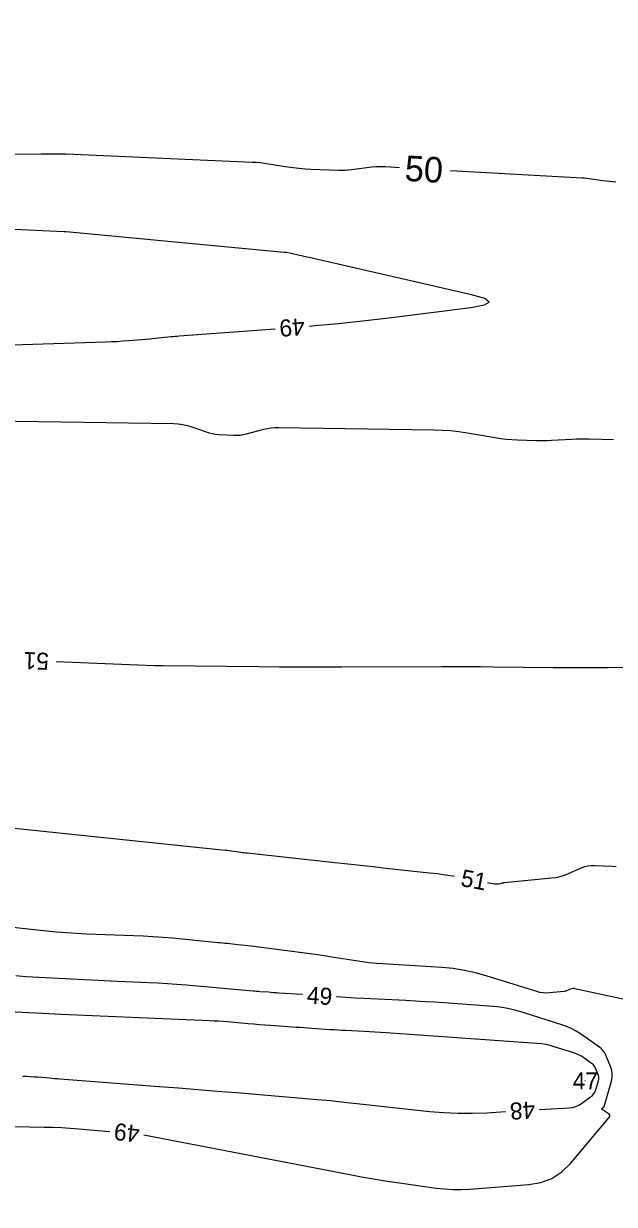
# Model space of a CAD drawing. Extents: x 2384780 to 2405861, y 547869 to 573706.
# Drawn here: x 2395561.7 to 2395631.1, y 552426.8 to 552565.6 of the extents above; entities that cross this region are included whole.
import ezdxf

# ---------------------------------------------------------------- set-up
doc = ezdxf.new("R2010")
doc.units = 0
for name, color, linetype in [('Old_Level_60', 7, 'Continuous'), ('Old_Level_61', 7, 'Continuous'), ('Old_Level_63', 7, 'Continuous')]:
    doc.layers.add(name, color=color, linetype=linetype)

msp = doc.modelspace()

# ---------------------------------------------------------------- linework, layer by layer
at = {"layer": 'Old_Level_60'}
for points in [[(2395595.2125, 552530.04325), (2395595.87525, 552530.097), (2395598.68225, 552530.3595), (2395601.4855, 552530.6565), (2395604.2855, 552530.98825), (2395614.22175, 552532.22725), (2395615.82325, 552532.5195), (2395616.36975, 552532.86525), (2395615.861, 552533.26425), (2395614.29725, 552533.717), (2395595.228, 552538.08775), (2395594.93825, 552538.15425), (2395594.6485, 552538.2205), (2395594.35875, 552538.287), (2395594.069, 552538.3535), (2395593.1225, 552538.57025), (2395592.91925, 552538.6135), (2395592.71475, 552538.64975), (2395592.50925, 552538.6795), (2395592.3025, 552538.7025), (2395566.6675, 552541.12325), (2395566.6405, 552541.12575), (2395566.61325, 552541.12775), (2395566.58625, 552541.1295), (2395566.55925, 552541.131), (2395566.441, 552541.1365), (2395566.43675, 552541.13675), (2395566.4325, 552541.137), (2395566.4285, 552541.13725), (2395566.42425, 552541.13725), (2395566.4105, 552541.13775), (2395566.40775, 552541.138), (2395566.40475, 552541.138), (2395566.40175, 552541.13825), (2395566.399, 552541.13825), (2395542.1655, 552542.25625)], [(2395557.84575, 552527.77475), (2395571.29625, 552528.1855), (2395571.9755, 552528.211), (2395572.65425, 552528.24625), (2395573.3325, 552528.29075), (2395574.01, 552528.34475), (2395576.48325, 552528.56), (2395576.827, 552528.5905), (2395577.17075, 552528.622), (2395577.51425, 552528.65475), (2395577.85775, 552528.6885), (2395578.9795, 552528.801), (2395579.22, 552528.82425), (2395579.4605, 552528.846), (2395579.70125, 552528.8665), (2395579.942, 552528.88525), (2395591.22475, 552529.731)], [(2395632.50475, 552489.88975), (2395630.35075, 552489.8645), (2395628.19675, 552489.8535), (2395626.04275, 552489.85675), (2395623.88875, 552489.8745), (2395616.8525, 552489.95525), (2395615.3445, 552489.9695), (2395613.83675, 552489.97825), (2395612.329, 552489.981), (2395610.821, 552489.97775), (2395599.048, 552489.9315), (2395596.5985, 552489.9265), (2395594.14925, 552489.931), (2395591.7, 552489.945), (2395589.251, 552489.9685), (2395578.023, 552490.09725), (2395577.92225, 552490.09825), (2395577.8215, 552490.0985), (2395577.72075, 552490.0985), (2395577.62, 552490.098), (2395577.29075, 552490.0955), (2395577.22025, 552490.0955), (2395577.14975, 552490.09625), (2395577.07925, 552490.09775), (2395577.00875, 552490.10025), (2395565.49775, 552490.5765)], [(2395554.15925, 552471.7), (2395585.339, 552468.44675), (2395585.59575, 552468.41875), (2395585.85225, 552468.38825), (2395586.10825, 552468.355), (2395586.364, 552468.31925), (2395587.199, 552468.1985), (2395587.378, 552468.17325), (2395587.55725, 552468.14975), (2395587.73675, 552468.12775), (2395587.91625, 552468.1075), (2395598.2535, 552466.97875), (2395599.7485, 552466.81575), (2395601.24375, 552466.65375), (2395602.73925, 552466.49225), (2395604.2345, 552466.3315), (2395609.38425, 552465.7795), (2395610.29725, 552465.67225), (2395611.20775, 552465.546), (2395612.115, 552465.40125), (2395612.2695, 552465.37325)], [(2395616.1995, 552464.6285), (2395617.0015, 552464.475), (2395617.11825, 552464.4585), (2395617.235, 552464.45375), (2395617.3515, 552464.46075), (2395617.46775, 552464.47925), (2395617.84775, 552464.55925), (2395617.92925, 552464.57525), (2395618.01125, 552464.58925), (2395618.0935, 552464.60075), (2395618.17625, 552464.61025), (2395623.68575, 552465.161), (2395624.2075, 552465.23375), (2395624.719, 552465.3465), (2395625.22, 552465.4995), (2395625.71025, 552465.69275), (2395627.295, 552466.38925), (2395627.63825, 552466.51725), (2395627.9895, 552466.603), (2395628.34825, 552466.64625), (2395628.71475, 552466.6475), (2395630.8405, 552466.53175), (2395631.29525, 552466.5)], [(2395594.44725, 552451.44425), (2395591.6425, 552451.6345), (2395591.339, 552451.65525), (2395591.0355, 552451.67625), (2395590.732, 552451.69725), (2395590.4285, 552451.71875), (2395589.437, 552451.78875), (2395589.2245, 552451.804), (2395589.01225, 552451.8205), (2395588.8, 552451.83775), (2395588.58775, 552451.856), (2395580.7805, 552452.5415), (2395579.67075, 552452.63275), (2395578.56, 552452.71175), (2395577.4485, 552452.77825), (2395576.336, 552452.83275), (2395572.701, 552452.99), (2395571.92225, 552453.02475), (2395571.1435, 552453.0615), (2395570.36475, 552453.10025), (2395569.58625, 552453.14125), (2395561.911, 552453.5545), (2395560.73325, 552453.645)], [(2395575.781, 552434.95525), (2395599.99175, 552430.287), (2395601.383, 552430.028), (2395602.77725, 552429.78675), (2395604.17425, 552429.5635), (2395605.5745, 552429.35775), (2395610.153, 552428.71525), (2395611.135, 552428.60425), (2395612.1185, 552428.546), (2395613.104, 552428.54075), (2395614.091, 552428.58875), (2395621.03425, 552429.1115), (2395622.45675, 552429.35175), (2395623.74775, 552429.849), (2395624.908, 552430.603), (2395625.937, 552431.614), (2395630.45775, 552436.9595), (2395630.552, 552437.11), (2395630.5695, 552437.2485), (2395630.51025, 552437.375), (2395630.37425, 552437.4895), (2395629.654, 552437.93725), (2395629.619, 552437.9665), (2395629.6065, 552437.9965), (2395629.61675, 552438.0275), (2395629.64975, 552438.05925), (2395629.79475, 552438.16375), (2395629.82325, 552438.188), (2395629.84675, 552438.216), (2395629.865, 552438.24725), (2395629.87825, 552438.28225), (2395630.74975, 552441.29475), (2395630.83725, 552441.723), (2395630.851, 552442.147), (2395630.7905, 552442.567), (2395630.65625, 552442.983), (2395630.097, 552444.33475), (2395629.96, 552444.61075), (2395629.78875, 552444.85925), (2395629.5835, 552445.0805), (2395629.34375, 552445.274), (2395627.10025, 552446.84675), (2395626.60975, 552447.16375), (2395626.09925, 552447.4405), (2395625.569, 552447.67725), (2395625.019, 552447.874), (2395620.3905, 552449.3345), (2395619.393, 552449.6175), (2395618.384, 552449.8405), (2395617.3635, 552450.00325), (2395616.33175, 552450.10625), (2395611.09025, 552450.474), (2395609.96675, 552450.55), (2395608.84325, 552450.6205), (2395607.71925, 552450.68525), (2395606.59475, 552450.7445), (2395601.66525, 552450.99175), (2395600.60925, 552451.04725), (2395599.55325, 552451.10725), (2395598.49775, 552451.17175), (2395598.43825, 552451.17575)], [(2395622.28525, 552437.935), (2395625.7955, 552438.145), (2395626.18625, 552438.19525), (2395626.55825, 552438.29825), (2395626.9115, 552438.454), (2395627.24575, 552438.66225), (2395628.3075, 552439.42875), (2395628.51625, 552439.60625), (2395628.6875, 552439.81), (2395628.82175, 552440.04), (2395628.91825, 552440.2965), (2395629.20875, 552441.30075), (2395629.2525, 552441.51475), (2395629.2595, 552441.72675), (2395629.22925, 552441.93675), (2395629.162, 552442.14475), (2395628.8825, 552442.82075), (2395628.814, 552442.95875), (2395628.72825, 552443.083), (2395628.6255, 552443.19375), (2395628.50575, 552443.2905), (2395627.384, 552444.077), (2395627.1385, 552444.2355), (2395626.88325, 552444.374), (2395626.61825, 552444.49225), (2395626.34325, 552444.59075), (2395624.0285, 552445.321), (2395623.52975, 552445.4625), (2395623.02525, 552445.574), (2395622.515, 552445.6555), (2395621.999, 552445.707), (2395604.2625, 552446.95175), (2395603.61075, 552446.99575), (2395602.95875, 552447.0365), (2395602.3065, 552447.07425), (2395601.65425, 552447.1085), (2395599.52275, 552447.2155), (2395599.066, 552447.2395), (2395598.6095, 552447.2655), (2395598.153, 552447.29325), (2395597.69675, 552447.32325), (2395595.54425, 552447.46925), (2395595.083, 552447.50075), (2395594.62175, 552447.5325), (2395594.1605, 552447.56475), (2395593.69925, 552447.597), (2395590.66425, 552447.8115), (2395590.014, 552447.85875), (2395589.364, 552447.90875), (2395588.71425, 552447.96175), (2395588.0645, 552448.01725), (2395585.6175, 552448.23225), (2395585.093, 552448.27525), (2395584.568, 552448.31275), (2395584.04275, 552448.34425), (2395583.517, 552448.36975), (2395566.07925, 552449.1245), (2395565.33625, 552449.15775), (2395564.59325, 552449.19275), (2395563.85025, 552449.22975), (2395563.1075, 552449.26875), (2395560.6505, 552449.401)], [(2395561.58275, 552441.8565), (2395562.01575, 552441.84375), (2395562.4485, 552441.82475), (2395562.881, 552441.799), (2395563.313, 552441.7665), (2395564.72375, 552441.6505), (2395565.026, 552441.62575), (2395565.3285, 552441.6015), (2395565.63075, 552441.57775), (2395565.93325, 552441.554), (2395577.599, 552440.655), (2395579.86625, 552440.47825), (2395582.1335, 552440.298), (2395584.4, 552440.11425), (2395586.6665, 552439.92675), (2395596.17025, 552439.13325), (2395596.70625, 552439.08675), (2395597.242, 552439.037), (2395597.7775, 552438.98375), (2395598.3125, 552438.9275), (2395600.05975, 552438.73775), (2395600.43425, 552438.697), (2395600.8085, 552438.6565), (2395601.183, 552438.61575), (2395601.5575, 552438.57525), (2395609.37425, 552437.7265), (2395611.05, 552437.58), (2395612.72775, 552437.504), (2395614.407, 552437.49875), (2395616.088, 552437.56425), (2395618.29225, 552437.696)], [(2395627.6225, 552441.31), (2395627.66275, 552441.30575), (2395627.66325, 552441.3055), (2395627.66375, 552441.3055), (2395627.66425, 552441.3055), (2395627.66475, 552441.3055), (2395627.667, 552441.30575), (2395627.66725, 552441.30575), (2395627.66725, 552441.30575), (2395627.66725, 552441.30575), (2395627.6675, 552441.30575), (2395627.66775, 552441.306), (2395627.66775, 552441.306), (2395627.66775, 552441.30625), (2395627.66775, 552441.30625), (2395627.66775, 552441.30625), (2395627.668, 552441.3065), (2395627.668, 552441.3065), (2395627.668, 552441.3065), (2395627.668, 552441.30675), (2395627.66775, 552441.30675), (2395627.66775, 552441.307), (2395627.66775, 552441.307), (2395627.66775, 552441.307), (2395627.66775, 552441.307), (2395627.66775, 552441.307), (2395627.6675, 552441.30725), (2395627.66725, 552441.30725), (2395627.66725, 552441.30725), (2395627.66725, 552441.30725), (2395627.66725, 552441.30725), (2395627.6665, 552441.3075), (2395627.6665, 552441.3075), (2395627.66625, 552441.3075), (2395627.66625, 552441.3075), (2395627.666, 552441.3075), (2395627.6225, 552441.31075), (2395627.616, 552441.311), (2395627.61375, 552441.311), (2395627.616, 552441.31075), (2395627.6225, 552441.31)], [(2395539.22975, 552436.4255), (2395564.094, 552435.887), (2395565.108, 552435.8575), (2395566.12125, 552435.8125), (2395567.13375, 552435.75225), (2395568.1455, 552435.67675), (2395571.806, 552435.3755)]]:
    msp.add_lwpolyline(points, dxfattribs=at)
at = {"layer": 'Old_Level_61'}
for points in [[(2395605.85275, 552548.649), (2395604.18, 552548.74425), (2395603.6305, 552548.762), (2395603.08175, 552548.75275), (2395602.5345, 552548.716), (2395601.988, 552548.6525), (2395600.2055, 552548.40025), (2395599.823, 552548.355), (2395599.43975, 552548.32725), (2395599.0555, 552548.317), (2395598.6705, 552548.324), (2395595.424, 552548.458), (2395594.73425, 552548.4965), (2395594.04675, 552548.555), (2395593.361, 552548.6335), (2395592.67725, 552548.73175), (2395590.447, 552549.08625), (2395589.9685, 552549.1555), (2395589.4885, 552549.21075), (2395589.007, 552549.2525), (2395588.52425, 552549.2805), (2395567.5555, 552550.2005), (2395566.5955, 552550.23525), (2395565.6355, 552550.25525), (2395564.67525, 552550.2605), (2395563.71475, 552550.25125), (2395560.57675, 552550.19675)], [(2395631.269, 552546.974), (2395630.87425, 552546.9995), (2395630.4805, 552547.03425), (2395630.0875, 552547.07775), (2395629.6955, 552547.13025), (2395628.41625, 552547.31675), (2395628.14175, 552547.3535), (2395627.86675, 552547.3845), (2395627.591, 552547.40925), (2395627.31475, 552547.428), (2395611.843, 552548.30825)], [(2395558.08775, 552518.91025), (2395579.296, 552518.5735), (2395579.839, 552518.54325), (2395580.374, 552518.46975), (2395580.9015, 552518.35325), (2395581.42125, 552518.19325), (2395583.10625, 552517.601), (2395583.47, 552517.48725), (2395583.839, 552517.40025), (2395584.21325, 552517.33975), (2395584.59275, 552517.306), (2395586.37075, 552517.2105), (2395586.75025, 552517.20475), (2395587.12675, 552517.229), (2395587.49975, 552517.28325), (2395587.87, 552517.367), (2395589.8865, 552517.90775), (2395590.3205, 552518.00825), (2395590.7585, 552518.078), (2395591.2, 552518.1175), (2395591.6455, 552518.126), (2395609.85975, 552517.8565), (2395610.8515, 552517.8225), (2395611.83975, 552517.75), (2395612.82425, 552517.639), (2395613.80525, 552517.4895), (2395617.0715, 552516.9265), (2395617.72425, 552516.82575), (2395618.3795, 552516.7485), (2395619.037, 552516.69475), (2395619.69675, 552516.66425), (2395621.85575, 552516.6025), (2395622.3185, 552516.594), (2395622.781, 552516.595), (2395623.24325, 552516.60525), (2395623.70575, 552516.62475), (2395626.086, 552516.75), (2395626.59625, 552516.77175), (2395627.1065, 552516.78325), (2395627.617, 552516.78425), (2395628.1275, 552516.775), (2395630.97175, 552516.6945)], [(2395633.04175, 552450.738), (2395626.45875, 552452.1475), (2395626.32975, 552452.16525), (2395626.203, 552452.1625), (2395626.0785, 552452.1395), (2395625.95575, 552452.09625), (2395625.5585, 552451.92175), (2395625.4725, 552451.88775), (2395625.38475, 552451.861), (2395625.295, 552451.84125), (2395625.20325, 552451.82825), (2395623.45025, 552451.653), (2395623.0765, 552451.63425), (2395622.70675, 552451.65325), (2395622.34075, 552451.70975), (2395621.9785, 552451.80375), (2395616.0395, 552453.66375), (2395614.7595, 552454.02275), (2395613.46475, 552454.30275), (2395612.15575, 552454.50325), (2395610.83175, 552454.62475), (2395603.87975, 552455.05225), (2395603.08525, 552455.111), (2395602.29325, 552455.1895), (2395601.5035, 552455.28775), (2395600.71575, 552455.40575), (2395598.14625, 552455.82325), (2395597.59525, 552455.91075), (2395597.04375, 552455.99375), (2395596.4915, 552456.0725), (2395595.93875, 552456.147), (2395588.3875, 552457.1345), (2395588.00375, 552457.1835), (2395587.62, 552457.22975), (2395587.23575, 552457.27325), (2395586.851, 552457.31425), (2395585.5945, 552457.444), (2395585.325, 552457.4715), (2395585.05575, 552457.49875), (2395584.7865, 552457.5255), (2395584.517, 552457.552), (2395579.16275, 552458.073), (2395578.01475, 552458.17575), (2395576.8655, 552458.261), (2395575.71525, 552458.3285), (2395574.56375, 552458.37825), (2395569.052, 552458.57425), (2395567.8715, 552458.62725), (2395566.69275, 552458.702), (2395565.51575, 552458.799), (2395564.34025, 552458.91775), (2395557.90125, 552459.629)]]:
    msp.add_lwpolyline(points, dxfattribs=at)
at = {"layer": 'Old_Level_63'}
msp.add_circle((2395683.23554, 552555.58852), 187.93516, dxfattribs=at)

# ---------------------------------------------------------------- texts
at = {"layer": 'Old_Level_60'}
for s, rotation, p in [('49', 184.4765778, (2395594.61675, 552530.99375)), ('51', 177.7374889, (2395564.672, 552491.61375)), ('51', 349.2716472, (2395612.93525, 552464.23325)), ('49', 356.1499028, (2395594.8985, 552450.4105)), ('48', 183.4246444, (2395621.73, 552438.9035)), ('49', 173.9652944, (2395575.3765, 552436.0515))]:
    msp.add_text(s, height=2, rotation=rotation, dxfattribs=at).set_placement(p)
msp.add_text('47', height=2, dxfattribs=at).set_placement((2395626.1895, 552440.31))
at = {"layer": 'Old_Level_61'}
msp.add_text('50', height=3, rotation=356.7435417, dxfattribs=at).set_placement((2395606.4045, 552547.11525))

doc.saveas('drawing.dxf')
